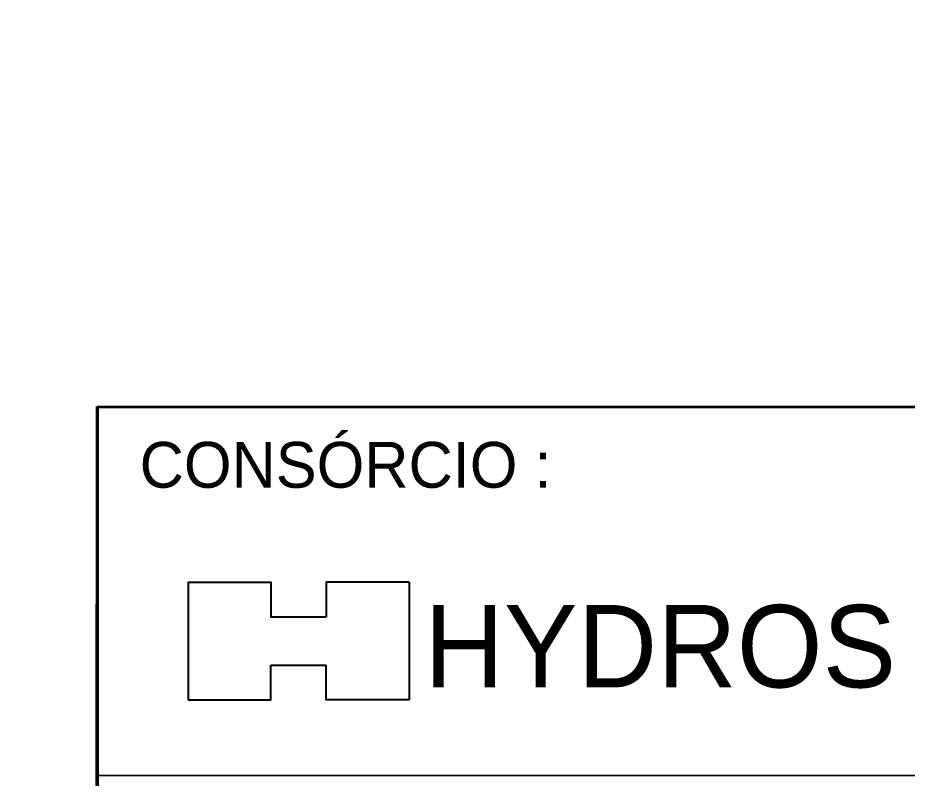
# Model space of a CAD drawing. Extents: x -1643653 to 4543381, y 1624270 to 13878484.
# Drawn here: x 795685 to 805390, y 8897334 to 8905635 of the extents above; entities that cross this region are included whole.
import ezdxf
from ezdxf.enums import TextEntityAlignment as Align

# ---------------------------------------------------------------- set-up
doc = ezdxf.new("R2010")
doc.units = 0
doc.header["$LTSCALE"] = 200
doc.layers.add('1', color=7, linetype='Continuous', lineweight=13)
doc.layers.add('4', color=7, linetype='Continuous', lineweight=25)

msp = doc.modelspace()

# ---------------------------------------------------------------- linework, layer by layer
at = {"layer": '1', "lineweight": 25}
msp.add_spline([(814781, 9009175.5), (814787.2, 9009173.4), (814796.9, 9009173.4), (814799.4, 9009172.4), (814805.1, 9009174.5), (814805.6, 9009176.5), (814811.7, 9009179.5), (814811.7, 9009179.5), (814801.5, 9009181), (814790.7, 9009181.5), (814784.1, 9009183.1), (814777.4, 9009185.1), (814778.4, 9009175.5)], degree=3, dxfattribs=at)
at = {"layer": '4', "lineweight": 40}
for p, q in [((796549.8, 8901392.8), (796547.3, 8886392.8)), ((796549.8, 8901392.8), (840297.3, 8901390.3)), ((797542.3, 8899475.3), (797542.3, 8898190.3)), ((799957.3, 8899475.3), (799957.3, 8898190.3)), ((798447.3, 8898567.8), (799049.8, 8898567.8)), ((796552.3, 8897362.8), (840302.3, 8897390.3))]:
    msp.add_line(p, q, dxfattribs=at)
at = {"layer": '4', "lineweight": 53}
for p, q in [((796547.3, 8886392.8), (796549.8, 8901392.8)), ((796557.3, 8901387.8), (840307.3, 8901387.8)), ((796557.3, 8886387.8), (796557.3, 8901387.8))]:
    msp.add_line(p, q, dxfattribs=at)
at = {"layer": '4', "lineweight": 40}
for points in [[(797542.3, 8899475.3), (798447.3, 8899475.3), (798447.3, 8899095.3), (799049.8, 8899095.3)], [(799957.3, 8899475.3), (799049.8, 8899475.3), (799049.8, 8899095.3)], [(797542.3, 8898190.3), (798447.3, 8898190.3), (798447.3, 8898567.8)], [(799957.3, 8898190.3), (799049.8, 8898190.3), (799049.8, 8898567.8)]]:
    msp.add_lwpolyline(points, dxfattribs=at)

# ---------------------------------------------------------------- texts
at = {"layer": '4'}
msp.add_text('CONSÓRCIO :', height=499.9, dxfattribs=at).set_placement((797014.8, 8900505.3))
msp.add_text('HYDROS', height=900, dxfattribs=at).set_placement((802695.1, 8898325.3), align=Align.CENTER)

doc.saveas('drawing.dxf')
